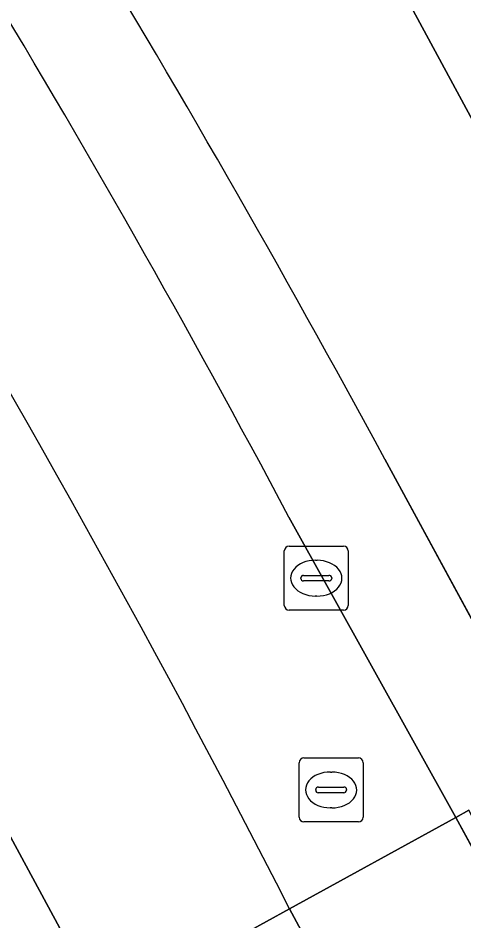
# Model space of a CAD drawing. Extents: x 161087 to 161926, y 382572 to 383873.
# Drawn here: x 161492.74 to 161499.72, y 383437.95 to 383452.07 of the extents above; entities that cross this region are included whole.
import ezdxf

# ---------------------------------------------------------------- set-up
doc = ezdxf.new("R2010")
doc.units = 0
for name, color, linetype in [('IMGEO_Berm_open', 7, 'Continuous'), ('IMGEO_Groenvoorziening', 7, 'Continuous'), ('IMGEO_Kolk', 7, 'Continuous'), ('IMGEO_OVBaan_gesloten', 7, 'Continuous'), ('IMGEO_OVBaan_open', 7, 'Continuous'), ('IMGEO_Parkeervlak_halfverhard', 7, 'Continuous'), ('IMGEO_Rijbaan_lokaal_gesloten', 7, 'Continuous'), ('IMGEO_Rijbaan_lokaal_open', 7, 'Continuous'), ('IMGEO_Rioolput', 7, 'Continuous'), ('IMGEO_Voetpad_open', 7, 'Continuous')]:
    doc.layers.add(name, color=color, linetype=linetype)

msp = doc.modelspace()

# ---------------------------------------------------------------- linework, layer by layer
at = {"layer": 'IMGEO_Berm_open'}
msp.add_lwpolyline([(161494.112, 383436.56), (161493.811, 383437.067), (161489.581, 383444.88)], dxfattribs=at)
at = {"layer": 'IMGEO_Groenvoorziening'}
msp.add_lwpolyline([(161496.98, 383444.264), (161499.589, 383439.572), (161499.792, 383439.685), (161499.894, 383439.487), (161501.194, 383440.172), (161498.477, 383445.174)], dxfattribs=at)
for centre, radius, start, end in [((161329.454, 383353.921), 192.083, 28.36395, 34.39328), ((161345.233, 383363.792), 171.764, 27.93721, 34.62309)]:
    msp.add_arc(centre, radius, start, end, dxfattribs=at)
at = {"layer": 'IMGEO_Kolk'}
for p, q in [((161496.981, 383443.813), (161497.833, 383443.813)), ((161496.906, 383442.887), (161496.906, 383443.739)), ((161497.907, 383443.739), (161497.907, 383442.887)), ((161497.394, 383443.593), (161497.419, 383443.593)), ((161497.165, 383443.307), (161497.165, 383443.319)), ((161497.603, 383443.27), (161497.205, 383443.27)), ((161497.208, 383443.356), (161497.606, 383443.356)), ((161497.649, 383443.319), (161497.649, 383443.307)), ((161497.417, 383443.033), (161497.392, 383443.033)), ((161497.833, 383442.813), (161496.981, 383442.813))]:
    msp.add_line(p, q, dxfattribs=at)
for points in [[(161496.981, 383443.813), (161497.833, 383443.813)], [(161496.906, 383442.887), (161496.906, 383443.739)], [(161497.907, 383443.739), (161497.907, 383442.887)], [(161497.833, 383442.813), (161496.981, 383442.813)]]:
    msp.add_lwpolyline(points, dxfattribs=at)
for centre, radius, start, end in [((161496.983, 383443.737), 0.0765, 91.552, 178.448), ((161496.983, 383443.737), 0.0765, 91.552, 178.448), ((161497.831, 383443.737), 0.0765, 1.552, 88.448), ((161497.831, 383443.737), 0.0765, 1.552, 88.448), ((161497.205, 383443.316), 0.0403, 85.8775, 175.7526), ((161497.202, 383443.306), 0.0366, 178.938, 274.7102), ((161497.606, 383443.313), 0.043, 264.8664, 352.4533), ((161497.61, 383443.318), 0.0386, 1.7309, 96.639), ((161496.983, 383442.889), 0.0765, 181.552, 268.448), ((161496.983, 383442.889), 0.0765, 181.552, 268.448), ((161497.831, 383442.889), 0.0765, 271.552, 358.448), ((161497.831, 383442.889), 0.0765, 271.552, 358.448)]:
    msp.add_arc(centre, radius, start, end, dxfattribs=at)
for centre, major_axis, ratio, start_param, end_param in [((161497.393, 383443.313), (-0.387, 0.002), 0.722429, 4.712389, 7.853982), ((161497.418, 383443.313), (-0.39, 0.002), 0.717154, 1.570796, 4.712389)]:
    msp.add_ellipse(centre, major_axis=major_axis, ratio=ratio, start_param=start_param, end_param=end_param, dxfattribs=at)
at = {"layer": 'IMGEO_OVBaan_gesloten'}
msp.add_lwpolyline([(161489.581, 383444.88), (161493.811, 383437.067), (161494.112, 383436.56), (161496.988, 383438.141)], dxfattribs=at)
msp.add_arc((161335.561, 383355.882), 181.178, 27.00207, 36.16287, dxfattribs=at)
at = {"layer": 'IMGEO_OVBaan_open'}
msp.add_lwpolyline([(161496.988, 383438.141), (161494.112, 383436.56), (161500.344, 383425.094), (161503.178, 383426.642)], close=True, dxfattribs=at)
at = {"layer": 'IMGEO_Parkeervlak_halfverhard'}
msp.add_lwpolyline([(161517.061, 383475.571), (161502.632, 383467.666), (161493.311, 383462.56), (161504.466, 383441.945), (161528.278, 383455.096)], close=True, dxfattribs=at)
at = {"layer": 'IMGEO_Rijbaan_lokaal_gesloten'}
msp.add_lwpolyline([(161496.988, 383438.141), (161499.589, 383439.572), (161496.98, 383444.264)], dxfattribs=at)
for centre, radius, start, end in [((161335.561, 383355.882), 181.178, 27.00207, 36.16287), ((161345.233, 383363.792), 171.764, 27.93721, 34.62309)]:
    msp.add_arc(centre, radius, start, end, dxfattribs=at)
at = {"layer": 'IMGEO_Rijbaan_lokaal_open'}
msp.add_lwpolyline([(161499.589, 383439.572), (161496.988, 383438.141), (161503.178, 383426.642), (161505.835, 383428.094)], close=True, dxfattribs=at)
at = {"layer": 'IMGEO_Rioolput'}
for p, q in [((161497.139, 383439.576), (161497.139, 383440.428)), ((161497.214, 383440.502), (161498.066, 383440.502)), ((161498.14, 383440.428), (161498.14, 383439.576)), ((161497.627, 383440.282), (161497.652, 383440.282)), ((161497.398, 383439.996), (161497.398, 383440.008)), ((161497.441, 383440.045), (161497.839, 383440.045)), ((161497.882, 383440.008), (161497.882, 383439.996)), ((161497.836, 383439.959), (161497.438, 383439.959)), ((161497.65, 383439.722), (161497.625, 383439.722)), ((161498.066, 383439.502), (161497.214, 383439.502))]:
    msp.add_line(p, q, dxfattribs=at)
for points in [[(161497.139, 383439.576), (161497.139, 383440.428)], [(161497.214, 383440.502), (161498.066, 383440.502)], [(161498.14, 383440.428), (161498.14, 383439.576)], [(161498.066, 383439.502), (161497.214, 383439.502)]]:
    msp.add_lwpolyline(points, dxfattribs=at)
for centre, radius, start, end in [((161497.216, 383440.426), 0.0765, 91.552, 178.448), ((161497.216, 383440.426), 0.0765, 91.552, 178.448), ((161498.064, 383440.426), 0.0765, 1.552, 88.448), ((161498.064, 383440.426), 0.0765, 1.552, 88.448), ((161497.438, 383440.005), 0.0403, 85.8775, 175.7526), ((161497.435, 383439.995), 0.0366, 178.938, 274.7102), ((161497.839, 383440.002), 0.043, 264.8664, 352.4533), ((161497.843, 383440.007), 0.0386, 1.7309, 96.639), ((161497.216, 383439.578), 0.0765, 181.552, 268.448), ((161497.216, 383439.578), 0.0765, 181.552, 268.448), ((161498.064, 383439.578), 0.0765, 271.552, 358.448), ((161498.064, 383439.578), 0.0765, 271.552, 358.448)]:
    msp.add_arc(centre, radius, start, end, dxfattribs=at)
for centre, major_axis, ratio, start_param, end_param in [((161497.626, 383440.002), (-0.387, 0.002), 0.722429, 4.712389, 7.853982), ((161497.651, 383440.002), (-0.39, 0.002), 0.717154, 1.570796, 4.712389)]:
    msp.add_ellipse(centre, major_axis=major_axis, ratio=ratio, start_param=start_param, end_param=end_param, dxfattribs=at)
at = {"layer": 'IMGEO_Voetpad_open'}
for points in [[(161518.927, 383416.179), (161510.747, 383431.197), (161509.307, 383433.882), (161505.908, 383439.768), (161504.466, 383441.945), (161493.311, 383462.56), (161489.526, 383469.47)], [(161498.477, 383445.174), (161501.194, 383440.172), (161499.894, 383439.487), (161499.792, 383439.685), (161499.589, 383439.572), (161505.835, 383428.094), (161513.893, 383413.351), (161516.238, 383414.629), (161528.803, 383391.714), (161526.615, 383390.56), (161526.514, 383390.753), (161526.306, 383390.639), (161541.756, 383362.436), (161550.864, 383346.278), (161553.532, 383341.596), (161555.931, 383342.902), (161576.085, 383307.436), (161574.074, 383306.308), (161573.964, 383306.503), (161573.605, 383306.298), (161579.987, 383295.136), (161582.347, 383296.475), (161586.534, 383289.192), (161595.511, 383273.356)]]:
    msp.add_lwpolyline(points, dxfattribs=at)
msp.add_arc((161329.454, 383353.921), 192.083, 28.36395, 34.39328, dxfattribs=at)

doc.saveas('drawing.dxf')
